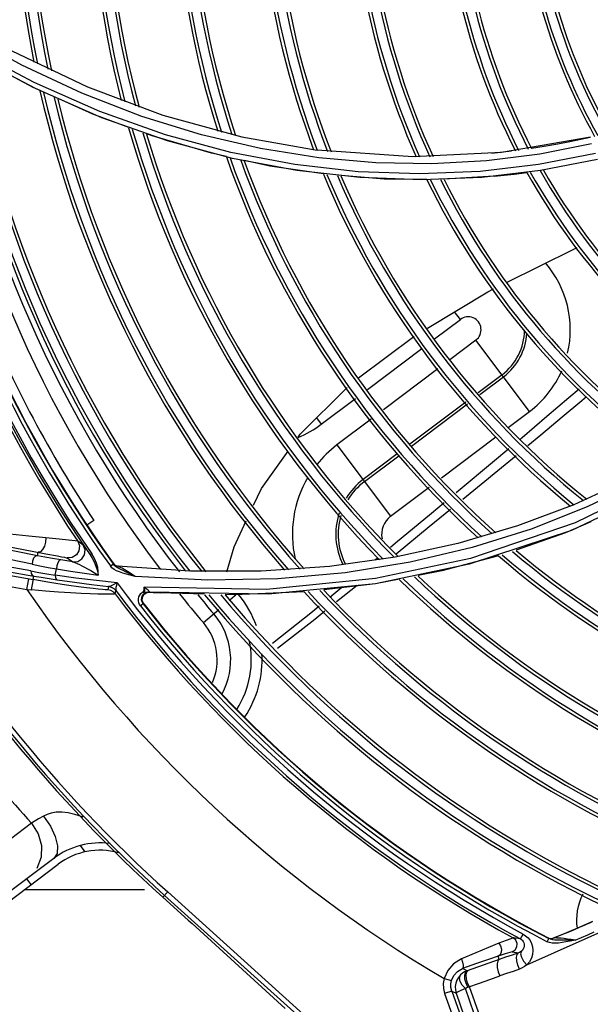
# Model space of a CAD drawing. Extents: x 40.7 to 137.4, y -250.8 to -221.5.
# Tile 285 of 320: x 122.9408 to 123.0316, y -238.1324 to -237.9759. Entities that reach past the tile are written whole.
import ezdxf

# ---------------------------------------------------------------- set-up
doc = ezdxf.new("R2010")
doc.units = 0
doc.header["$MEASUREMENT"] = 0
doc.layers.get('0').update_dxf_attribs({"linetype": 'CONTINUOUS'})

msp = doc.modelspace()

# ---------------------------------------------------------------- linework, layer by layer
at = {"color": 155}
for p, q in [((122.943472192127, -237.986882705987), (122.9330504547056, -237.9813603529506)), ((122.9395980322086, -237.9808086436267), (122.9516099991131, -237.9865568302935)), ((122.953928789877, -237.9914635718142), (122.943472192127, -237.986882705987)), ((122.9602746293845, -237.9912494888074), (122.9507276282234, -237.9875750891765)), ((122.9516099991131, -237.9865568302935), (122.9635949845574, -237.9910469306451)), ((122.9640484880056, -237.9941642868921), (122.9536096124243, -237.9904795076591)), ((122.9643570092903, -237.9951303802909), (122.953928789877, -237.9914635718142)), ((122.9635949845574, -237.9910469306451), (122.9761971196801, -237.9944984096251)), ((122.9619218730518, -237.9943531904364), (122.9610433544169, -237.9940303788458)), ((122.9744048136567, -237.9969614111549), (122.9640484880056, -237.9941642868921)), ((122.9747012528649, -237.9979144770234), (122.9643570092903, -237.9951303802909)), ((122.9761971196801, -237.9944984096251), (122.9881505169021, -237.9966070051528)), ((123.031672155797, -237.9945647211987), (123.0174773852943, -237.9969697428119)), ((123.0315791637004, -237.9945854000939), (123.0301042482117, -237.9949190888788)), ((122.9846288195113, -237.9989057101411), (122.9744048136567, -237.9969614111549)), ((122.9884250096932, -237.9978195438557), (122.979162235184, -237.9963440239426)), ((123.0033581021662, -237.9976594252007), (122.9881506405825, -237.9966063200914)), ((123.0174773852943, -237.9969697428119), (123.0033581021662, -237.9976594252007)), ((123.0190771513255, -237.9967868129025), (123.0159264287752, -237.9971262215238)), ((123.0318154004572, -237.9956295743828), (123.0235792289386, -237.9972533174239)), ((122.9849137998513, -237.9998510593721), (122.9747012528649, -237.9979144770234)), ((123.0235792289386, -237.9972533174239), (123.0151131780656, -237.9983082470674)), ((123.0324207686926, -237.9971198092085), (123.0233897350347, -237.9988912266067)), ((123.0327520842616, -237.99807316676), (123.0237131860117, -237.9998407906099)), ((122.9946740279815, -238.0000329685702), (122.9846288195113, -237.9989057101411)), ((122.9949543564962, -238.0009759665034), (122.9849137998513, -237.9998510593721)), ((123.0237131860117, -237.9998407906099), (123.0143840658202, -238.0009358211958)), ((123.0163075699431, -238.0007690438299), (123.008339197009, -238.0012459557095)), ((123.0068410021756, -238.0266224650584), (123.0109425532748, -238.0235317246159)), ((123.0109425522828, -238.0235317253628), (123.0100360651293, -238.0223287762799)), ((122.996191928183, -238.0346471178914), (123.0048215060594, -238.0281442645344)), ((123.0134204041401, -238.0268199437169), (123.0092748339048, -238.0299438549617)), ((123.0219631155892, -238.038156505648), (123.0134204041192, -238.0268199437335)), ((123.0073543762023, -238.0313910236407), (122.9987050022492, -238.0379087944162)), ((123.0175765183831, -238.0323352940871), (123.0137957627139, -238.0351842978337)), ((123.0140464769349, -238.0354749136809), (123.0178070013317, -238.0326411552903)), ((122.9888201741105, -238.0402021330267), (122.9942502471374, -238.0361102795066)), ((123.0118200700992, -238.0366730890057), (123.0029201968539, -238.0433796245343)), ((123.0031539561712, -238.0436830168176), (123.0120677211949, -238.0369660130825)), ((122.9880527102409, -238.0391839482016), (122.9888200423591, -238.0402022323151)), ((123.018567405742, -238.0407153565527), (123.0219622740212, -238.0381571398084)), ((122.9967290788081, -238.0393977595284), (122.9912990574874, -238.0434895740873)), ((123.0079336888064, -238.0487284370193), (123.0165742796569, -238.0422172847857)), ((122.9912982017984, -238.0434902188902), (122.9998409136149, -238.0548267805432)), ((123.00088683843, -238.0449118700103), (122.9954543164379, -238.0490055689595)), ((122.9956847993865, -238.0493114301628), (123.0011309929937, -238.0452074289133)), ((123.0198024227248, -238.0451993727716), (123.0113254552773, -238.0521569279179)), ((123.0186318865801, -238.0441180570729), (123.0163785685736, -238.0460031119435)), ((123.0163785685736, -238.0460031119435), (123.0102784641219, -238.0510986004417)), ((122.999840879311, -238.0548268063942), (123.005973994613, -238.0502051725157)), ((123.0437723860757, -238.049891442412), (123.0286458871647, -238.0570904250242)), ((123.0376512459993, -238.0490003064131), (123.0290038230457, -238.0529880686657)), ((123.0290038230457, -238.0529880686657), (123.0200126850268, -238.0563592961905)), ((122.9526499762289, -238.0555174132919), (122.9515333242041, -238.0562525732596)), ((123.0200126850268, -238.0563592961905), (123.0105493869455, -238.0591461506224)), ((123.0286458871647, -238.0570904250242), (123.0123559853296, -238.0624605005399)), ((122.9509547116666, -238.0594442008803), (122.9500778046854, -238.058814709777)), ((123.0105493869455, -238.0591461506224), (123.0005826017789, -238.0613155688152)), ((122.9436640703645, -238.0611073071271), (122.9437647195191, -238.0605565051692)), ((122.9450106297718, -238.0607948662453), (122.9468608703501, -238.0611422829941)), ((122.9513510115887, -238.0599803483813), (122.952059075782, -238.0609758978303)), ((122.9523003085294, -238.060805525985), (122.9520577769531, -238.0609740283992)), ((122.9483988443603, -238.0614572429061), (122.9492898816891, -238.0620956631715)), ((122.9552641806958, -238.0627416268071), (122.9557131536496, -238.0624183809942)), ((122.9555165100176, -238.0630233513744), (122.9552658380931, -238.0627386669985)), ((122.9556377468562, -238.0623020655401), (122.9558501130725, -238.0625239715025)), ((122.9557197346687, -238.0623110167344), (122.9556377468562, -238.0623020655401)), ((122.9558871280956, -238.0626191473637), (122.9557138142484, -238.0624192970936)), ((122.9558501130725, -238.0625239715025), (122.9561155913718, -238.0626784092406)), ((122.9561155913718, -238.0626784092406), (122.9564135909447, -238.0627533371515)), ((122.9561978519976, -238.0626872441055), (122.9564164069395, -238.0627421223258)), ((122.9565252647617, -238.0627848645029), (122.9564134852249, -238.0627532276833)), ((122.9680235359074, -238.0635796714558), (122.9564135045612, -238.0627533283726)), ((123.0005826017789, -238.0613155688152), (122.9901233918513, -238.062814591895)), ((122.9978264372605, -238.0614568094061), (122.9973654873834, -238.0618379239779)), ((123.0123559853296, -238.0624605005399), (122.997417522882, -238.0655563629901)), ((122.9325447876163, -238.063006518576), (122.9429690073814, -238.0649111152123)), ((122.9429690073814, -238.0649111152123), (122.9430748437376, -238.0643319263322)), ((122.946495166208, -238.0641878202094), (122.946694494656, -238.0631995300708)), ((122.9497612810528, -238.0646515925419), (122.946495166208, -238.0641878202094)), ((122.9558498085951, -238.0632767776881), (122.9555165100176, -238.0630233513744)), ((122.9592043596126, -238.0644133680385), (122.9578249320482, -238.0640405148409)), ((122.9792600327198, -238.0635840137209), (122.9680235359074, -238.0635796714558)), ((122.9901233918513, -238.062814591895), (122.9792600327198, -238.0635840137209)), ((122.9322374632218, -238.064687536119), (122.9419624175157, -238.0664645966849)), ((122.9419624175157, -238.0664645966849), (122.942269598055, -238.0647835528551)), ((122.997417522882, -238.0655563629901), (122.9804036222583, -238.0672046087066)), ((122.9945347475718, -238.0658356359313), (122.9912570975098, -238.0684569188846)), ((122.9419624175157, -238.0664645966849), (122.9427379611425, -238.0665396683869)), ((122.954448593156, -238.066503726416), (122.9539890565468, -238.0664679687)), ((122.9549708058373, -238.0659853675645), (122.9548629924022, -238.0665156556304)), ((122.9553152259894, -238.0666308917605), (122.9548629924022, -238.0665156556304)), ((122.9549678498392, -238.0659849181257), (122.9554202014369, -238.0660984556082)), ((122.9560368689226, -238.0671874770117), (122.9561462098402, -238.0666589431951)), ((122.9561446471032, -238.0666541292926), (122.956146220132, -238.0666589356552)), ((122.9604685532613, -238.0668335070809), (122.9603943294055, -238.0668784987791)), ((122.9608049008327, -238.0662621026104), (122.9606129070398, -238.0661293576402)), ((122.9800805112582, -238.066462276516), (122.9606162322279, -238.0661249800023)), ((122.9610405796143, -238.0669784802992), (122.9614684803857, -238.066910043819)), ((122.9804036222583, -238.0672046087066), (122.9614646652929, -238.0668861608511)), ((122.9702582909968, -238.0672050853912), (122.963181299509, -238.0670052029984)), ((122.9749923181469, -238.0673387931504), (122.9735026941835, -238.0672967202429)), ((122.9860862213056, -238.0668533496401), (122.9749923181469, -238.0673387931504)), ((122.9750132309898, -238.0675035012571), (122.9752169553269, -238.0673289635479)), ((122.9920899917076, -238.0661777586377), (122.9901595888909, -238.0677552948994)), ((122.9600453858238, -238.0690961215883), (122.9598893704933, -238.0688642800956)), ((122.9604774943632, -238.0687594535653), (122.9600420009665, -238.0691007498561)), ((122.9605695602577, -238.0687665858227), (122.9603457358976, -238.0682827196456)), ((122.9604774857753, -238.0687594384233), (122.9605695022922, -238.0687665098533)), ((122.9741849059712, -238.0682132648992), (122.9742748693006, -238.0681361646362)), ((122.9742748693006, -238.0681361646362), (122.9750132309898, -238.0675035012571)), ((122.97005979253, -238.0717473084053), (122.9725017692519, -238.0696554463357)), ((123.0215122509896, -238.1261503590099), (123.0432868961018, -238.1164887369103)), ((123.0299290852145, -238.1201851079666), (123.0278432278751, -238.1210652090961)), ((123.0298940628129, -238.120199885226), (123.0306791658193, -238.1198602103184)), ((123.0319883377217, -238.1192822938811), (123.0299290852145, -238.1201851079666)), ((123.0204929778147, -238.122052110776), (123.0193416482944, -238.1218907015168)), ((123.0204924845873, -238.1220515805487), (123.0209141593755, -238.1212676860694)), ((123.0247720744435, -238.1224841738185), (123.0250242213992, -238.1219916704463)), ((123.0248962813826, -238.1218496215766), (123.024823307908, -238.1218784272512)), ((123.0253069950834, -238.1221047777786), (123.0250247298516, -238.1219919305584)), ((123.0254284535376, -238.1219949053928), (123.0257311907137, -238.1219219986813)), ((123.0255016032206, -238.121965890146), (123.0258043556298, -238.1218928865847)), ((123.0257208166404, -238.1219261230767), (123.0257311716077, -238.1219220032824)), ((123.0278432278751, -238.1210652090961), (123.0257311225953, -238.1219220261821)), ((123.0258445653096, -238.1218995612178), (123.025731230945, -238.1219224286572)), ((123.0258042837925, -238.1218929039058), (123.0261041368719, -238.1217731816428)), ((123.0261041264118, -238.1217731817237), (123.0272573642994, -238.1213063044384)), ((123.0272573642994, -238.1213063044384), (123.0278510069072, -238.1210619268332)), ((123.0278510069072, -238.1210619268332), (123.02863635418, -238.120734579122)), ((123.0251354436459, -238.1226252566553), (123.0247720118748, -238.1224834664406)), ((123.0171302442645, -238.125295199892), (123.0120063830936, -238.1270971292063)), ((123.0171302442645, -238.125295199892), (123.016956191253, -238.1247770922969)), ((123.0191882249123, -238.1241173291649), (123.0191612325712, -238.1241138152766)), ((123.0191882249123, -238.1241173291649), (123.0202067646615, -238.124259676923)), ((123.0104654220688, -238.1272124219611), (123.0112867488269, -238.1267578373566)), ((123.0113870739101, -238.1265830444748), (123.0112867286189, -238.1267577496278)), ((123.0135003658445, -238.1259751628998), (123.0112867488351, -238.1267578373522)), ((123.0120063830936, -238.1270971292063), (123.0112867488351, -238.1267578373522)), ((123.0083426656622, -238.1283186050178), (123.0095191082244, -238.1286434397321)), ((123.0112655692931, -238.1274949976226), (123.0109464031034, -238.1277732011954)), ((123.0116215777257, -238.1272681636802), (123.0112655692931, -238.1274949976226)), ((123.0120063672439, -238.1270971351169), (123.0116215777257, -238.1272681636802)), ((123.0138366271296, -238.135978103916), (123.0117530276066, -238.1299506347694)), ((123.0121257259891, -238.1297149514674), (123.0139877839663, -238.1290552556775)), ((123.0123602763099, -238.1296333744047), (123.0167285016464, -238.141869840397)), ((123.0095814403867, -238.1303347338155), (123.0084318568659, -238.1307450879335)), ((123.008431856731, -238.1307450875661), (123.0126917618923, -238.1426789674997)), ((123.009581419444, -238.1303346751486), (123.0102808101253, -238.1306647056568)), ((123.009581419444, -238.1303346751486), (123.0138412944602, -238.1422684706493))]:
    msp.add_line(p, q, dxfattribs=at)
at = {"color": 6, "linetype": 'Continuous'}
for p, q in [((122.9427152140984, -238.1036472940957), (122.9382402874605, -238.1070339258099)), ((122.9504671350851, -238.1071914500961), (122.9512266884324, -238.1081994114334)), ((122.9462728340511, -238.1092356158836), (122.9211403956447, -238.1281742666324)), ((122.9218383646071, -238.1291005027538), (122.9469707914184, -238.1101618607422)), ((122.9426821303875, -238.11339359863), (122.9419841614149, -238.1124673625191)), ((122.9643855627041, -238.1145749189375), (122.9636188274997, -238.1154266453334)), ((122.9636188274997, -238.1154266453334), (122.9676531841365, -238.1190584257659)), ((123.0034604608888, -238.1507360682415), (122.9638955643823, -238.115119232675)), ((122.9643856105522, -238.1145748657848), (123.0077286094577, -238.1535928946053)), ((122.9676531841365, -238.1190584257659), (122.9682571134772, -238.1196053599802)), ((122.9830557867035, -238.1330928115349), (122.9682571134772, -238.1196053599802))]:
    msp.add_line(p, q, dxfattribs=at)
at = {"color": 5}
msp.add_line((122.9607071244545, -238.1142284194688), (122.9415742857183, -238.1142284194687), dxfattribs=at)
at = {"color": 155}
for points in [[(122.9507276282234, -237.9875750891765), (122.9411689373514, -237.9831149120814), (122.931645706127, -237.9778456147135)], [(122.9536096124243, -237.9904795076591), (122.94314315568, -237.9858752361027), (122.9327091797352, -237.9803218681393)], [(122.9440811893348, -237.987135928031), (122.9429742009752, -237.9866416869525), (122.933524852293, -237.981634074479)], [(122.9582029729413, -237.99298668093), (122.9524546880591, -237.9908744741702), (122.946941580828, -237.9884130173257)], [(122.979162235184, -237.9963440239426), (122.9697661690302, -237.9941633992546), (122.9602746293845, -237.9912494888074)], [(122.9737423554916, -237.997627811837), (122.9713305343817, -237.9970995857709), (122.9619218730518, -237.9943531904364)], [(123.0301042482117, -237.9949190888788), (123.0283579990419, -237.9952871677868), (123.0264345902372, -237.9956604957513), (123.0242831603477, -237.9960390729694), (123.022279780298, -237.996350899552)], [(122.9891502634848, -238.0003984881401), (122.9806398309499, -237.9991384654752), (122.976592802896, -237.9982521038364)], [(123.0151131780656, -237.9983082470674), (123.00642363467, -237.9987722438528), (122.9975213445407, -237.998619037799), (122.9884250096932, -237.9978195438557)], [(123.0233897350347, -237.9988912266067), (123.0140786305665, -237.9999889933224), (123.0045003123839, -238.00038161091), (122.9946740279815, -238.0000329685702)], [(123.016307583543, -238.0007690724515), (123.0194781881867, -238.0004275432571), (123.021533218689, -238.0001550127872)], [(123.0056178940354, -238.0012667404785), (122.9988384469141, -238.0012040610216), (122.9919547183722, -238.000664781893)], [(123.0143840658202, -238.0009358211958), (123.0047883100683, -238.0013259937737), (122.9949543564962, -238.0009759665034)], [(123.0182793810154, -238.0176708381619), (123.0289741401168, -238.0123497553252), (123.0295259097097, -238.0120800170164)], [(123.080480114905, -238.0169776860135), (123.0690134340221, -238.0299235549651), (123.0566763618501, -238.0404335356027), (123.0440918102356, -238.0486292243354), (123.0291971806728, -238.0558955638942), (123.0125464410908, -238.0615322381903), (122.997448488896, -238.0647355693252), (122.9800805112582, -238.066462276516)], [(123.0790352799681, -238.0162540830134), (123.0737778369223, -238.0226357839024), (123.0679834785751, -238.0287150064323), (123.0616542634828, -238.0344603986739), (123.054796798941, -238.039834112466), (123.0474228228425, -238.0447956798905), (123.0395326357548, -238.0493126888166), (123.0311313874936, -238.0533474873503)], [(123.0057150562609, -238.0249363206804), (123.0152906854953, -238.0191578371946), (123.0162331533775, -238.0186889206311)], [(122.9947637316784, -238.032793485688), (123.0035633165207, -238.0262348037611), (123.0035710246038, -238.0262301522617)], [(122.985118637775, -238.0422543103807), (122.9854692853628, -238.0417612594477), (122.9929122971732, -238.0343358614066)], [(123.0298304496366, -238.0346142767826), (123.0282225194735, -238.0359832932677), (123.0247112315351, -238.0389923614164), (123.0207622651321, -238.0423358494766), (123.0204936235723, -238.0425605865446)], [(123.0310071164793, -238.0358529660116), (123.0302827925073, -238.0364571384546), (123.0271634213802, -238.0390831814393), (123.0237548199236, -238.041935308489), (123.021688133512, -238.0436423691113)], [(122.9780599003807, -238.0530579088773), (122.9792961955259, -238.0504413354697), (122.9835541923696, -238.0444541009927)], [(123.0311313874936, -238.0533474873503), (123.0222294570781, -238.0568585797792), (123.012825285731, -238.0598064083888), (123.0029445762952, -238.0621403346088), (122.9926260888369, -238.0638121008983), (122.9818940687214, -238.0647791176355), (122.9707505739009, -238.0649971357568), (122.9592043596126, -238.0644133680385)], [(123.0083780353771, -238.0526860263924), (123.0063374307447, -238.0543905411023), (123.000640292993, -238.0591303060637), (122.9998365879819, -238.0597948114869)], [(123.0093969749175, -238.0537375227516), (123.0059891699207, -238.0565297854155), (123.0007042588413, -238.0608387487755)], [(122.9738017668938, -238.063648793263), (122.9749340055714, -238.0596737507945), (122.9768869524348, -238.0555404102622)], [(123.0317173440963, -238.0557183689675), (123.0276447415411, -238.057487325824), (123.0198032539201, -238.0602254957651)], [(122.9449902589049, -238.0582788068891), (122.9423166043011, -238.0580013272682), (122.9392519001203, -238.0576909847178), (122.9360691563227, -238.0573747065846)], [(122.9436640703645, -238.0611073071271), (122.9402621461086, -238.060432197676), (122.9373198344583, -238.0598258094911), (122.9351283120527, -238.0593462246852), (122.9337737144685, -238.0590122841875), (122.9333073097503, -238.0588336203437)], [(122.9357619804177, -238.0590557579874), (122.9386935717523, -238.0595961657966), (122.9414469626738, -238.060112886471), (122.9450106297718, -238.0607948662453)], [(122.9449903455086, -238.0582787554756), (122.9449533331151, -238.0589458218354), (122.9447758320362, -238.0595989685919), (122.9444867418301, -238.0601362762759), (122.9441312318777, -238.060473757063), (122.9437647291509, -238.0605565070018)], [(122.9500778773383, -238.0588145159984), (122.9496531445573, -238.0587528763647), (122.9486032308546, -238.058642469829), (122.9471133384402, -238.0584953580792), (122.9449902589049, -238.0582788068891)], [(122.9500778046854, -238.058814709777), (122.9503532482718, -238.0595460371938), (122.9502732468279, -238.0603263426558), (122.9498539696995, -238.0609885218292), (122.9491811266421, -238.0613949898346), (122.9483988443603, -238.0614572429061)], [(122.9492898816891, -238.0620956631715), (122.9500725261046, -238.0620291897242), (122.9507423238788, -238.0616201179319), (122.951157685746, -238.0609583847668), (122.9512348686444, -238.0601774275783), (122.9509547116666, -238.0594442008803)], [(122.9509545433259, -238.0594436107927), (122.9510094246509, -238.059510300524), (122.9511394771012, -238.0596863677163), (122.9513510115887, -238.0599803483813)], [(122.942808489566, -238.0624562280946), (122.9391948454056, -238.0616890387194), (122.9361169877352, -238.0609888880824), (122.9338607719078, -238.0604177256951), (122.9324861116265, -238.0599915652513)], [(122.9436638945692, -238.0611074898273), (122.9433465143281, -238.0611871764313), (122.9430553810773, -238.0615028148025), (122.9428684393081, -238.0619527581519), (122.942808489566, -238.0624562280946)], [(122.947358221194, -238.0617803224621), (122.9460822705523, -238.0615589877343), (122.9448493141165, -238.0613340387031), (122.943664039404, -238.0611072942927)], [(122.9468608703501, -238.0611422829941), (122.9474947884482, -238.0612625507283), (122.9479539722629, -238.0613530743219), (122.9482506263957, -238.0614169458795), (122.9483987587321, -238.0614570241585)], [(122.9520591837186, -238.0609761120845), (122.9523729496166, -238.0614693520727), (122.9526786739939, -238.0620523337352), (122.9529676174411, -238.0627443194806), (122.953201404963, -238.0634936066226), (122.9533482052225, -238.0641869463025)], [(122.9533495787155, -238.0641841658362), (122.953348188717, -238.0636269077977), (122.953254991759, -238.0629883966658), (122.9530526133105, -238.0622741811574), (122.9527288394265, -238.0615217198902), (122.9523010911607, -238.0608036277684)], [(123.0170258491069, -238.0611099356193), (123.008011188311, -238.063530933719), (123.0042078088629, -238.0642588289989)], [(122.9426132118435, -238.0635235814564), (122.9389974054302, -238.0628656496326), (122.935886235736, -238.0622992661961), (122.9336006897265, -238.0618818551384), (122.9321927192, -238.0616219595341)], [(122.9428081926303, -238.0624565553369), (122.9440614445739, -238.062709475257), (122.9453585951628, -238.0629579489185), (122.946694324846, -238.0632008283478)], [(122.9473581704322, -238.0617803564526), (122.9471202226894, -238.061883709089), (122.9468965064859, -238.0622241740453), (122.9467479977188, -238.0626915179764), (122.9466942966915, -238.0632007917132)], [(122.9492897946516, -238.0620954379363), (122.948646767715, -238.0619930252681), (122.9480029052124, -238.0618879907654), (122.947358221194, -238.0617803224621)], [(122.9492897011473, -238.0620957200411), (122.9494733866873, -238.062145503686), (122.9497139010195, -238.062235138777), (122.9500002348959, -238.0623573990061), (122.950328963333, -238.0625096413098), (122.950704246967, -238.0626940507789), (122.9511347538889, -238.0629156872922), (122.9516242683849, -238.0631779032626), (122.9521647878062, -238.0634792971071), (122.9527457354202, -238.0638173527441), (122.9533483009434, -238.0641867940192)], [(122.9556377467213, -238.0623020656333), (122.9556455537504, -238.0623169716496), (122.9556720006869, -238.062357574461), (122.9557137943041, -238.0624192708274)], [(122.9557197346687, -238.0623110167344), (122.9559322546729, -238.06253288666), (122.9561978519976, -238.0626872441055)], [(122.9569376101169, -238.0632963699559), (122.9566244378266, -238.0631305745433), (122.9563453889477, -238.0629675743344), (122.9560993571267, -238.0627999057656), (122.9558871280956, -238.0626191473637)], [(122.9582381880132, -238.0637626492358), (122.9574571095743, -238.0632735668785), (122.9571557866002, -238.0630960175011), (122.9568994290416, -238.0629591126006), (122.9566893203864, -238.0628556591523), (122.9565252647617, -238.0627848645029)], [(122.9325819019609, -238.0628034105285), (122.9333642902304, -238.0628270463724), (122.935464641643, -238.0631054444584), (122.9389003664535, -238.0636388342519), (122.9430748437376, -238.0643319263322)], [(122.9426132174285, -238.0635235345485), (122.9438669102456, -238.0637476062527), (122.9451626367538, -238.0639698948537), (122.946494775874, -238.0641892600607)], [(122.9426133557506, -238.0635234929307), (122.9426854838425, -238.0639186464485), (122.942846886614, -238.0641976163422), (122.9430748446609, -238.0643319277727)], [(122.9430748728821, -238.0643317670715), (122.9442742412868, -238.0645324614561), (122.9455213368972, -238.0647340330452), (122.9468114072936, -238.0649347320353)], [(122.946494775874, -238.0641892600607), (122.9465379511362, -238.0645534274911), (122.9466478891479, -238.0648155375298), (122.946811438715, -238.0649345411)], [(122.946694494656, -238.0631995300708), (122.9489081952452, -238.0635565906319), (122.9511266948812, -238.0638847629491), (122.9533495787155, -238.0641841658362)], [(122.9578249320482, -238.0640405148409), (122.9572426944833, -238.0638694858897), (122.9567206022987, -238.0636923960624), (122.9562544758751, -238.0634980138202), (122.9558498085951, -238.0632767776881)], [(122.957679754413, -238.0636619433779), (122.9572874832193, -238.0634712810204), (122.9569376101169, -238.0632963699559)], [(122.9592015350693, -238.0644174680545), (122.9586258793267, -238.0641228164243), (122.9581224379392, -238.0638758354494), (122.957679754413, -238.0636619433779)], [(122.959201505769, -238.0644174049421), (122.9587106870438, -238.0640748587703), (122.9582381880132, -238.0637626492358)], [(122.9427379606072, -238.0665396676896), (122.9428435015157, -238.0659295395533), (122.9429232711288, -238.0654156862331), (122.9429684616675, -238.0650525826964), (122.9429690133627, -238.064911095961)], [(122.9469318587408, -238.0655784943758), (122.945019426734, -238.0652701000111), (122.9429690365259, -238.0649109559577)], [(122.9468114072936, -238.0649347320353), (122.9495458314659, -238.0653298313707), (122.95226494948, -238.0656796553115), (122.9549678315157, -238.0659850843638)], [(122.9539890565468, -238.0664679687), (122.953345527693, -238.0664083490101), (122.9525085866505, -238.0663213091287), (122.9514594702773, -238.0662013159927), (122.9501772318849, -238.0660411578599), (122.9486628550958, -238.0658350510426), (122.9469318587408, -238.0655784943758)], [(122.9563206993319, -238.0653942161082), (122.9530368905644, -238.0650535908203), (122.9497612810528, -238.0646515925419)], [(122.9563185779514, -238.0653977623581), (122.9557153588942, -238.0657214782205), (122.955268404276, -238.0659236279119), (122.9549678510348, -238.0659849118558)], [(122.9563185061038, -238.0653978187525), (122.9562184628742, -238.0658156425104), (122.9561588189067, -238.0661579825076), (122.9561322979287, -238.0664142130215), (122.9561303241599, -238.0665787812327), (122.9561447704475, -238.0666542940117)], [(123.0012352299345, -238.0648277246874), (122.9974502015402, -238.0655521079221), (122.9891988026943, -238.0665152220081)], [(122.9549891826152, -238.0672177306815), (122.9542311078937, -238.0672120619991), (122.9532549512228, -238.0671935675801), (122.9520496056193, -238.0671586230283), (122.9506045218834, -238.0671008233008), (122.9489225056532, -238.067015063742), (122.9470230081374, -238.0668950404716), (122.9449452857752, -238.0667370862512), (122.9427379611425, -238.0665396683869)], [(122.9548629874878, -238.0665156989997), (122.9547357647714, -238.0665187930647), (122.954448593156, -238.066503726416)], [(122.9560368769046, -238.0671874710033), (122.9558835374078, -238.0672035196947), (122.955537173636, -238.0672135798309), (122.9549891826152, -238.0672177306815)], [(122.9560368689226, -238.0671874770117), (122.9557157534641, -238.0668615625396), (122.9553152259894, -238.0666308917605)], [(122.9554176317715, -238.0660985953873), (122.95582027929, -238.0663288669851), (122.9561462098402, -238.0666589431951)], [(122.9554202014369, -238.0660984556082), (122.9558207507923, -238.0663269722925), (122.9561446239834, -238.0666540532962)], [(122.9598893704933, -238.0688642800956), (122.959779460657, -238.0685940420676), (122.9597214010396, -238.0682964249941), (122.959724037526, -238.0679823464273), (122.9597936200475, -238.0676661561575), (122.9599318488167, -238.0673655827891), (122.9601348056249, -238.0670986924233), (122.9603943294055, -238.0668784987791)], [(122.9604774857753, -238.0687594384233), (122.9603513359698, -238.0685598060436), (122.9602655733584, -238.0683303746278), (122.9602289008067, -238.0680750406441), (122.9602522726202, -238.0678019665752), (122.9603452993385, -238.0675284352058), (122.9605097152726, -238.0672788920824), (122.9607392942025, -238.0670758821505)], [(122.9603457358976, -238.0682827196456), (122.9603611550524, -238.0677532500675), (122.9606096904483, -238.0672867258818), (122.9610405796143, -238.0669784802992)], [(122.960739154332, -238.0670756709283), (122.9606366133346, -238.0670851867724), (122.9605126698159, -238.0670166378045), (122.960390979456, -238.0668830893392)], [(122.9606162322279, -238.0661249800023), (122.9606101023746, -238.0662185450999), (122.9606062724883, -238.0663229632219), (122.960595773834, -238.0664358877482), (122.9605764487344, -238.0665578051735), (122.9605481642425, -238.0666728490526), (122.9605117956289, -238.0667712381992), (122.9604685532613, -238.0668335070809)], [(122.9606128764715, -238.0661295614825), (122.9606530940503, -238.0663490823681), (122.960684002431, -238.0665519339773), (122.9607027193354, -238.066741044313), (122.9607530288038, -238.066905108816), (122.9607746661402, -238.0670174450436), (122.960739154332, -238.0670756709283)], [(122.9614647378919, -238.0668866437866), (122.9612109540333, -238.0668957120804), (122.9609652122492, -238.0669598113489), (122.9607392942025, -238.0670758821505)], [(122.9614646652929, -238.0668861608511), (122.9614949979, -238.0668848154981), (122.9615117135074, -238.0668701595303), (122.9615009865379, -238.0668346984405), (122.9614523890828, -238.0667737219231), (122.9613706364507, -238.0666946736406), (122.961263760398, -238.0666044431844), (122.9611323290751, -238.0665015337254), (122.9609781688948, -238.0663863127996), (122.9608049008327, -238.0662621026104)], [(122.9615100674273, -238.0668900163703), (122.9620544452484, -238.0669293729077), (122.9626116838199, -238.0669678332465), (122.9631812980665, -238.0670052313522)], [(122.9884992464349, -238.0691121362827), (122.987395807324, -238.0700138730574), (122.9810515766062, -238.0750796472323)], [(122.9893947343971, -238.0699460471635), (122.9877907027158, -238.0712286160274), (122.9818344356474, -238.0758817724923)], [(123.02863635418, -238.120734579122), (123.0290838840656, -238.1205458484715), (123.0298940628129, -238.120199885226)], [(123.0306791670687, -238.1198602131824), (123.0311167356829, -238.1196685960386), (123.0315531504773, -238.1194759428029), (123.0319883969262, -238.1192822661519)], [(123.0193412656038, -238.121890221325), (123.0189946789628, -238.1220023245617), (123.0182373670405, -238.1222834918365), (123.0170541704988, -238.1227349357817)], [(123.0191612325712, -238.1241138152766), (123.0196602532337, -238.1237819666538), (123.0199217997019, -238.1233225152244), (123.0199625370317, -238.1227797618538), (123.0197547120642, -238.1222602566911), (123.0193416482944, -238.1218907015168)], [(123.0204929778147, -238.122052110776), (123.0206555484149, -238.1221573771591), (123.0208055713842, -238.1222955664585), (123.0209318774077, -238.122463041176), (123.0210255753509, -238.1226518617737), (123.0210827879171, -238.1228554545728), (123.0211014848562, -238.1230715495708), (123.0210781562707, -238.1232957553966), (123.0210073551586, -238.1235259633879), (123.020879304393, -238.1237587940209), (123.0206789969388, -238.1239853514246)], [(123.0209146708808, -238.1212669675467), (123.0213276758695, -238.1215346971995), (123.0217044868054, -238.1218801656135), (123.0220259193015, -238.1222989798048), (123.0222732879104, -238.1227803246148), (123.0224326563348, -238.1233143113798), (123.0224904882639, -238.12389588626), (123.0224298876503, -238.1245054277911), (123.0222415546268, -238.1251088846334), (123.0219301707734, -238.1256688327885), (123.0215122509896, -238.1261503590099)], [(123.024823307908, -238.1218784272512), (123.0251175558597, -238.121979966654), (123.0254284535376, -238.1219949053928)], [(123.0248233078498, -238.1218784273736), (123.024844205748, -238.1218925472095), (123.0249107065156, -238.1219300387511), (123.0250247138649, -238.1219919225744)], [(123.0248962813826, -238.1218496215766), (123.0251906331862, -238.1219510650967), (123.0255016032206, -238.121965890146)], [(123.0263829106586, -238.1222478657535), (123.0259889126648, -238.1222247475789), (123.0256305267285, -238.1221800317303), (123.0253069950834, -238.1221047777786)], [(123.0292025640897, -238.1222584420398), (123.0285906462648, -238.1221555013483), (123.0279909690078, -238.122067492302), (123.0274428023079, -238.1219977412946), (123.0269741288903, -238.1219471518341), (123.0265927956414, -238.1219146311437), (123.0262810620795, -238.1218963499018), (123.026030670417, -238.1218912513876), (123.0258445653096, -238.1218995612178)], [(123.0273040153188, -238.1222566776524), (123.0268183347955, -238.1222567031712), (123.0263829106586, -238.1222478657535)], [(123.0292017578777, -238.122256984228), (123.0284326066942, -238.1223993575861), (123.0277463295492, -238.1225287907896), (123.0271263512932, -238.1226320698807)], [(123.0292025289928, -238.1222587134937), (123.0284767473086, -238.1222496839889), (123.0278511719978, -238.1222524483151), (123.0273040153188, -238.1222566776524)], [(123.0292017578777, -238.122256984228), (123.030213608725, -238.1218237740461), (123.0312224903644, -238.1213837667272), (123.0322283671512, -238.1209370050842)], [(123.0170541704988, -238.1227349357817), (123.0154274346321, -238.1234053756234), (123.0134282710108, -238.1242396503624), (123.0110981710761, -238.1252207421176)], [(123.0170581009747, -238.12273348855), (123.0173438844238, -238.1231504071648), (123.0174862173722, -238.1236521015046), (123.0174605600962, -238.1241468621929), (123.0172715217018, -238.1245469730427), (123.0169597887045, -238.1247758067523)], [(123.0271263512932, -238.1226320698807), (123.0265588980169, -238.1227017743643), (123.026036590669, -238.1227298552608), (123.0255599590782, -238.1227068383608), (123.0251354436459, -238.1226252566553)], [(123.0110981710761, -238.1252207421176), (123.0098722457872, -238.1259824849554), (123.0089338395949, -238.1270545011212), (123.0083426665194, -238.1283186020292)], [(123.0110981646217, -238.1252207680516), (123.0112827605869, -238.1257327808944), (123.0113853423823, -238.1262176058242), (123.0113870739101, -238.1265830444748)], [(123.016956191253, -238.1247770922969), (123.0154109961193, -238.1253077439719), (123.0135003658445, -238.1259751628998)], [(123.0171302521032, -238.1252952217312), (123.0168993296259, -238.1255274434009), (123.0167878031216, -238.1259818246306), (123.0168127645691, -238.1265901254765), (123.0169706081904, -238.1272642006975), (123.0172393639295, -238.1279062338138)], [(123.0191606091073, -238.1241137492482), (123.0188229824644, -238.1241999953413), (123.0180929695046, -238.1244213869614), (123.0169562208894, -238.1247771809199)], [(123.020206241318, -238.1242598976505), (123.0191747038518, -238.1246144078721), (123.0181499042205, -238.1249591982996), (123.0171302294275, -238.1252951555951)], [(123.0203640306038, -238.1268480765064), (123.0200878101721, -238.1262128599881), (123.0199197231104, -238.1255465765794), (123.0198830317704, -238.1249448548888), (123.0199829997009, -238.1244938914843), (123.0202062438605, -238.1242598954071)], [(123.0206789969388, -238.1239853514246), (123.0205317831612, -238.1240999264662), (123.0203742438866, -238.1241909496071), (123.0202067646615, -238.124259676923)], [(123.0206804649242, -238.1239839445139), (123.0205340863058, -238.1243877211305), (123.0206448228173, -238.1249502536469), (123.0209909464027, -238.1255730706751), (123.0215144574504, -238.1261484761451)], [(123.0203640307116, -238.1268480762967), (123.0193256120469, -238.1272076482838), (123.0182839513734, -238.1275593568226), (123.0172393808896, -238.1279062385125)], [(123.0215144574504, -238.1261484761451), (123.0211665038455, -238.1264335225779), (123.0207840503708, -238.1266665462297), (123.0203640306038, -238.1268480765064)], [(123.0083426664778, -238.128318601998), (123.0082059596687, -238.1291278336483), (123.0082361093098, -238.12994807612), (123.008431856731, -238.1307450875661)], [(123.0095190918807, -238.1286434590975), (123.0098809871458, -238.12784957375), (123.0104654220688, -238.1272124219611)], [(123.0109464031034, -238.1277732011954), (123.0106325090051, -238.1281516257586), (123.0103819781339, -238.1285925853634), (123.0102113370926, -238.1290821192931), (123.0101328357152, -238.1296033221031), (123.0101545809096, -238.1301374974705), (123.0102807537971, -238.1306645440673)], [(123.0117508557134, -238.1299502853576), (123.0112364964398, -238.1294013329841), (123.0108954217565, -238.1287956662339), (123.0107833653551, -238.1282125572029), (123.0109464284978, -238.127773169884)], [(123.0121257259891, -238.1297149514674), (123.0118457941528, -238.1290965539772), (123.0116796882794, -238.1284578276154), (123.0116411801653, -238.1278483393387), (123.0117512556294, -238.1273612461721), (123.0120063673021, -238.1270971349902)], [(123.0119119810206, -238.1283759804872), (123.0118731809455, -238.1277666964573), (123.0119827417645, -238.1272798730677), (123.0122373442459, -238.1270159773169)], [(123.0123578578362, -238.1296330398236), (123.0120781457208, -238.1290146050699), (123.0119119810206, -238.1283759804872)], [(123.0139877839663, -238.1290552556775), (123.0156191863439, -238.1284815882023), (123.0172393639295, -238.1279062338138)], [(123.0095814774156, -238.1303348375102), (123.0094449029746, -238.1297790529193), (123.0094238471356, -238.1292074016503), (123.0095190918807, -238.1286434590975)], [(123.0117508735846, -238.1299503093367), (123.0113835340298, -238.1300996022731), (123.0110274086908, -238.130251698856), (123.010717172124, -238.130393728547), (123.0104797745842, -238.1305141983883), (123.0103306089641, -238.1306063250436), (123.0102808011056, -238.1306647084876)], [(123.0117530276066, -238.1299506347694), (123.0118651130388, -238.1298545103), (123.011991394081, -238.1297751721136), (123.0121278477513, -238.1297153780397)], [(123.0102808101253, -238.1306647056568), (123.0115700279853, -238.1343714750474), (123.0128474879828, -238.1380487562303), (123.0141128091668, -238.1416954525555)]]:
    msp.add_lwpolyline(points, dxfattribs=at)
at = {"color": 6, "linetype": 'Continuous'}
for points in [[(122.9508874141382, -238.1026579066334), (122.9508357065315, -238.1026367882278), (122.9496367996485, -238.1022542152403), (122.9485311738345, -238.1020101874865), (122.9475230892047, -238.1018980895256), (122.946622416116, -238.1019101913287), (122.9458417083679, -238.102029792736), (122.9451848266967, -238.1022353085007), (122.9446436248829, -238.1025007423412)], [(122.9446436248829, -238.1025007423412), (122.9438555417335, -238.102967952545), (122.942715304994, -238.103647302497)], [(122.9446435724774, -238.1025007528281), (122.9457321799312, -238.1041213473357), (122.9464952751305, -238.1057628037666), (122.9468571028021, -238.1072586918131), (122.9467810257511, -238.1084574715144), (122.9462727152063, -238.109235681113)], [(122.9427152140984, -238.1036472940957), (122.94379578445, -238.1053295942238), (122.9443117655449, -238.1071626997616), (122.9442482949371, -238.109062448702), (122.9435622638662, -238.1108313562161)]]:
    msp.add_lwpolyline(points, dxfattribs=at)
at = {"color": 155}
for centre, radius, start, end in [((123.1137926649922, -237.9486063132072), 0.1740518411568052, 162.8005442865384, 191.2683695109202), ((123.1137926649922, -237.9486063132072), 0.1735513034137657, 162.9307999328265, 191.3964415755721), ((123.1137926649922, -237.9486063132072), 0.1720862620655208, 163.3113783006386, 191.7705226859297), ((123.1137926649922, -237.9486063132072), 0.1715857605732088, 163.4411825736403, 191.8980705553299), ((123.1137926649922, -237.9486063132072), 0.1618437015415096, 165.9436763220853, 194.3526378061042), ((123.1137926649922, -237.9486063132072), 0.16134316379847, 166.0709753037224, 194.4772513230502), ((123.1137926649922, -237.9486063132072), 0.1598781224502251, 166.4428113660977, 194.8410937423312), ((123.1137926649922, -237.9486063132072), 0.1593776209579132, 166.5695976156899, 194.965102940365), ((123.1137926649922, -237.9486063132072), 0.148414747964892, 169.3120170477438, 197.6401345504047), ((123.1137926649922, -237.9486063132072), 0.147914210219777, 169.4355797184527, 197.7602932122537), ((123.1137926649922, -237.9486063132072), 0.1464491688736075, 169.7963564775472, 198.1109297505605), ((123.1137926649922, -237.9486063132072), 0.1459486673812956, 169.9193214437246, 198.230368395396), ((123.1137926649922, -237.9486063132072), 0.1349857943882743, 172.5720335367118, 200.7970522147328), ((123.1137926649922, -237.9486063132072), 0.1344852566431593, 172.6912000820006, 200.9117561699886), ((123.1137926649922, -237.9486063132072), 0.1330202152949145, 173.038943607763, 201.2465731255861), ((123.1137926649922, -237.9486063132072), 0.1325197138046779, 173.1573979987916, 201.3604927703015), ((123.1137926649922, -237.9486063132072), 0.1203360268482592, 175.9804743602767, 204.0582138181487), ((123.1137926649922, -237.9486063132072), 0.1198354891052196, 176.0938046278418, 204.1657089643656), ((123.1137926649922, -237.9486063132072), 0.1183704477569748, 176.4242084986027, 204.4786858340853), ((123.1137926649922, -237.9486063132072), 0.1178699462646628, 176.5366480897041, 204.585049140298), ((123.1137926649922, -237.9486063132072), 0.1056862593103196, 179.1969833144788, 207.0756487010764), ((123.1137926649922, -237.9486063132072), 0.1051857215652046, 179.3028591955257, 207.1735397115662), ((123.1137926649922, -237.9486063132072), 0.1037206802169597, 179.6110418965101, 207.4578284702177), ((123.1137926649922, -237.9486063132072), 0.1032201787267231, 179.715747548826, 207.5541870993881), ((123.1137926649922, -237.9486063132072), 0.09347811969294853, 181.6882949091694, 209.3433435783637), ((123.1137926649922, -237.9486063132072), 0.09297758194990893, 181.785985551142, 209.4304097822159), ((123.1137926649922, -237.9486063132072), 0.09151254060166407, 182.0696504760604, 209.6822150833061), ((123.1137926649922, -237.9486063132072), 0.09101203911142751, 182.1657805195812, 209.7671918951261), ((123.1137926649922, -237.9486063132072), 0.1969382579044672, 186.7854586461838, 214.7908768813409), ((123.1137926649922, -237.9486063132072), 0.1966393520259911, 186.7864327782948, 214.7898905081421), ((123.1137926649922, -237.9486063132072), 0.1973534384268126, 186.9312869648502, 213.9473339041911), ((123.1137926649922, -237.9486063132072), 0.1953376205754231, 188.087228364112, 215.7522301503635), ((123.1137926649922, -237.9486063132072), 0.1947878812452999, 188.0858086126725, 215.752973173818), ((123.1137926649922, -237.9486063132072), 0.1947198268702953, 188.098399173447, 215.7281499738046), ((123.1137926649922, -237.9486063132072), 0.1892692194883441, 188.8635911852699, 217.2923942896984), ((123.1137926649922, -237.9486063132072), 0.1871111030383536, 189.4151993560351, 217.9559810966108), ((123.1137926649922, -237.9486063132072), 0.1862599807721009, 189.5896382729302, 218.1055036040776), ((123.1137926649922, -237.9486063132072), 0.1857594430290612, 189.7225194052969, 218.2365964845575), ((123.1137926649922, -237.9486063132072), 0.1842944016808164, 190.1108522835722, 218.6196116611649), ((123.1137926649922, -237.9486063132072), 0.1837939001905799, 190.2433301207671, 218.7502442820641), ((123.1137926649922, -237.9486063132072), 0.1740518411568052, 192.8005442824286, 221.2683695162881), ((123.1137926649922, -237.9486063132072), 0.1735513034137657, 192.9307999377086, 221.3964415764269), ((123.1137926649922, -237.9486063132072), 0.1720862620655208, 193.3113783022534, 221.7705226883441), ((123.1137926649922, -237.9486063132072), 0.1715857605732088, 193.4411825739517, 221.8980705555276), ((123.1137926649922, -237.9486063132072), 0.1618437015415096, 195.9436763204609, 224.352637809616), ((123.1137926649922, -237.9486063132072), 0.16134316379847, 196.07097530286, 224.4772513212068), ((123.1137926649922, -237.9486063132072), 0.1598781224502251, 196.4428113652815, 224.8410937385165), ((123.1137926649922, -237.9486063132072), 0.1593776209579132, 196.5695976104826, 224.9651029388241), ((123.1137926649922, -237.9486063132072), 0.148414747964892, 199.312017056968, 227.6401345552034), ((123.1137926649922, -237.9486063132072), 0.147914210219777, 199.4355797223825, 227.7602932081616), ((123.1137926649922, -237.9486063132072), 0.1464491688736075, 199.7963564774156, 228.1109297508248), ((123.1137926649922, -237.9486063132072), 0.1459486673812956, 199.9193214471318, 228.2303684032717), ((123.1137926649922, -237.9486063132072), 0.1051857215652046, 209.3028592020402, 237.1735397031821), ((123.1137926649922, -237.9486063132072), 0.1037206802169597, 209.6110419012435, 237.4578284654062), ((123.1137926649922, -237.9486063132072), 0.1032201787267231, 209.7157475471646, 237.5541871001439), ((123.1137926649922, -237.9486063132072), 0.1349857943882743, 202.572033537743, 230.7970522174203), ((123.1137926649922, -237.9486063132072), 0.1344852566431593, 202.6912000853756, 230.9119018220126), ((123.1137926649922, -237.9486063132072), 0.1330202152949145, 203.0389436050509, 231.2465731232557), ((123.1137926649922, -237.9486063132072), 0.1325197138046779, 203.1573979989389, 231.3604927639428), ((123.1137926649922, -237.9486063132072), 0.1203360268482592, 205.9804743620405, 234.0582138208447), ((123.1137926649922, -237.9486063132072), 0.1198354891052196, 206.0938046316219, 234.1657089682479), ((123.1137926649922, -237.9486063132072), 0.1183704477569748, 206.4242085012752, 234.4786858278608), ((123.1137926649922, -237.9486063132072), 0.1178699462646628, 206.5366480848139, 234.5850491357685), ((123.1137926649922, -237.9486063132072), 0.1056862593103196, 209.1969833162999, 237.0756487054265), ((123.0121816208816, -238.0251757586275), 0.01625330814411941, 346.6960422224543, 40.80788146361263), ((123.1139689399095, -237.9485127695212), 0.1935815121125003, 202.350284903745, 213.5567545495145), ((123.0121815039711, -238.0251758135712), 0.002058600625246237, 306.9990941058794, 127.0009069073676), ((123.0121814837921, -238.0251758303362), 0.008964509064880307, 307.0004219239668, 359.4968464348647), ((123.0121815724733, -238.0251757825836), 0.009347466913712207, 306.9998914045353, 356.6580424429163), ((123.0121816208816, -238.0251757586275), 0.01625330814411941, 306.9957229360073, 336.3560351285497), ((122.9781198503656, -238.0260029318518), 0.01777928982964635, 293.3189814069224, 307.0011792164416), ((123.0019980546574, -238.0576897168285), 0.01777929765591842, 126.9959390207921, 141.3851765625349), ((123.0019980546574, -238.0576897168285), 0.01777929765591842, 149.4233348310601, 192.7206885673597), ((123.0019982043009, -238.0576896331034), 0.01087350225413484, 126.9976767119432, 148.0041801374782), ((123.0019981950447, -238.0576896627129), 0.01049053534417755, 127.0004030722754, 148.6280852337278), ((123.0019982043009, -238.0576896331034), 0.01087350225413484, 162.1240142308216, 206.1958089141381), ((123.0019981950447, -238.0576896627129), 0.01049053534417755, 163.5276894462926, 206.9350913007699), ((123.0019982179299, -238.0576896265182), 0.00358463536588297, 127.0006244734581, 191.3985059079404), ((123.1137926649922, -237.9486063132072), 0.148414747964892, 229.3120170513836, 254.3347120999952), ((123.1137926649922, -237.9486063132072), 0.147914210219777, 229.4355797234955, 254.448278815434), ((123.1137926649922, -237.9486063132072), 0.1464491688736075, 229.7963564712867, 254.7792643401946), ((123.1137926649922, -237.9486063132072), 0.1459486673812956, 229.9193214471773, 254.8918643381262), ((123.1137926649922, -237.9486063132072), 0.1593776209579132, 226.5695976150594, 251.790004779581), ((123.1137926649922, -237.9486063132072), 0.1960531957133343, 216.5622027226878, 241.7232068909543), ((123.1137926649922, -237.9486063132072), 0.1618437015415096, 225.9436763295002, 251.2035006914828), ((123.1137926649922, -237.9486063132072), 0.16134316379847, 226.0709753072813, 251.3229363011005), ((123.1137926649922, -237.9486063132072), 0.1598781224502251, 226.4428113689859, 251.6713573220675), ((123.1137926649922, -237.9486063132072), 0.2083655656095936, 214.4462073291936, 239.5968159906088), ((123.1137926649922, -237.9486063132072), 0.1973534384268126, 216.9312869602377, 241.4066409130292), ((123.1137926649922, -237.9486063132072), 0.1969471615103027, 216.8260974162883, 241.7231747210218), ((123.1137926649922, -237.9486063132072), 0.1892692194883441, 218.7837313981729, 220.587768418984), ((123.1137926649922, -237.9486063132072), 0.1871111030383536, 219.3823772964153, 220.5878344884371), ((123.1137926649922, -237.9486063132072), 0.1862599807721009, 219.5896382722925, 244.410170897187), ((123.1137926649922, -237.9486063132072), 0.1857594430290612, 219.7225194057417, 244.4194120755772), ((123.1137926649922, -237.9486063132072), 0.1842944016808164, 220.1108522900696, 244.5325657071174), ((123.1137926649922, -237.9486063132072), 0.1837939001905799, 220.2433301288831, 244.6048140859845), ((122.963138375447, -238.0776774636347), 0.01627276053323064, 19.39025118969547, 39.64165392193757), ((123.1137926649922, -237.9486063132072), 0.1740518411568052, 222.800544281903, 248.2325720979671), ((123.1137926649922, -237.9486063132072), 0.1735513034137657, 222.9307999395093, 248.3564492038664), ((123.1137926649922, -237.9486063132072), 0.1720862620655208, 223.3113783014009, 248.7180455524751), ((123.1137926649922, -237.9486063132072), 0.1715857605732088, 223.4411825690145, 248.8412553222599), ((123.1137926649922, -237.9486063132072), 0.194787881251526, 218.085808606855, 242.8889885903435), ((123.1137926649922, -237.9486063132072), 0.1947198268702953, 218.1041477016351, 242.8362684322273), ((123.1137926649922, -237.9486063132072), 0.195337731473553, 218.0853525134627, 242.888715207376), ((122.9631383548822, -238.0776773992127), 0.01127220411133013, 331.403373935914, 40.58778583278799), ((122.9631383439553, -238.0776773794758), 0.009114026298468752, 336.6368273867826, 40.59003504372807), ((122.963138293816, -238.0776772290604), 0.01454651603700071, 327.2967174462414, 12.40059160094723), ((122.963138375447, -238.0776774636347), 0.01627276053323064, 326.1901165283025, 3.458305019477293), ((123.0382629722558, -238.1190385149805), 0.008850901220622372, 152.3409903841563, 188.5754172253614)]:
    msp.add_arc(centre, radius, start, end, dxfattribs=at)
at = {"color": 6, "linetype": 'Continuous'}
for centre, radius, start, end in [((123.1137926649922, -237.9486063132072), 0.2240439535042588, 209.5863305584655, 228.006044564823), ((123.1137926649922, -237.9486063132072), 0.2233114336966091, 209.5863195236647, 228.006044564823), ((123.1137926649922, -237.9486063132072), 0.2244575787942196, 210.2329712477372, 228.006044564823), ((123.1137926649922, -237.9486063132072), 0.2308791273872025, 218.3902442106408, 222.18483235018), ((122.9536198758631, -238.1189854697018), 0.01220813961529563, 82.52853375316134, 127.0000000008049), ((122.9536198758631, -238.1189854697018), 0.01104836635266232, 74.65018396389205, 127.0000000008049)]:
    msp.add_arc(centre, radius, start, end, dxfattribs=at)

doc.saveas('drawing.dxf')
